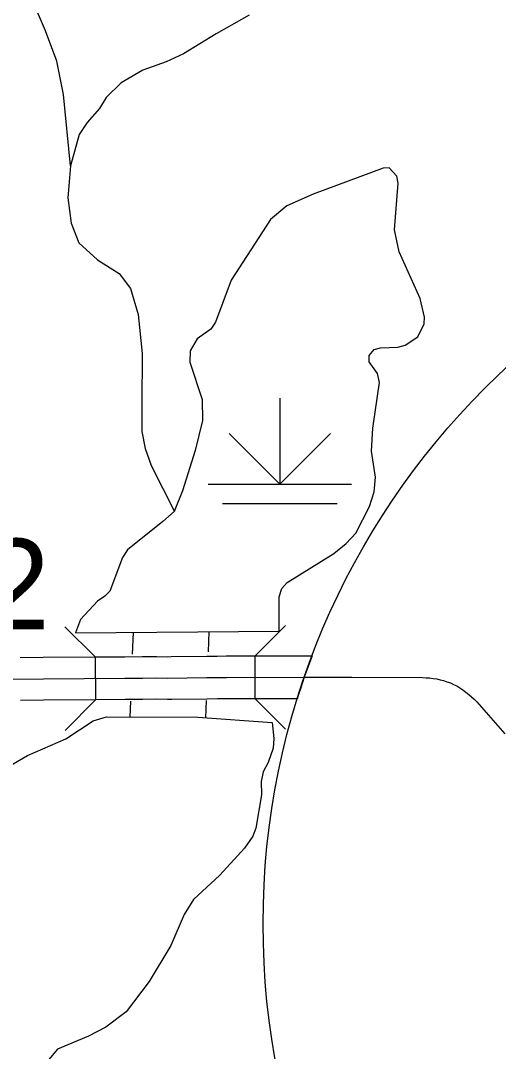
# Model space of a CAD drawing. Extents: x -19 to 366, y -4 to 359.
# Drawn here: x 158.915 to 159.232, y 174.738 to 175.42 of the extents above; entities that cross this region are included whole.
import ezdxf

# ---------------------------------------------------------------- set-up
doc = ezdxf.new("R2010")
doc.units = 0
for name, color, linetype in [('Level 19', 7, 'Continuous'), ('R_ROW', 7, 'Continuous'), ('R_Temp Easement', 7, 'Continuous'), ('R_Vert Alg Annot', 7, 'Continuous'), ('Sheet Fence', 7, 'Continuous'), ('T_Drafting', 7, 'Continuous'), ('T_Vehicle Path Lt Major', 7, 'Continuous')]:
    doc.layers.add(name, color=color, linetype=linetype)

msp = doc.modelspace()

# ---------------------------------------------------------------- linework, layer by layer
at = {"layer": 'Level 19'}
msp.add_circle((159.57753, 174.82204), 0.50147, dxfattribs=at)
at = {"layer": 'R_ROW'}
for p, q in [((158.96488, 174.99871), (158.96506, 174.97031)), ((159.07082, 174.97095), (159.07077, 174.99936))]:
    msp.add_line(p, q, dxfattribs=at)
for points in [[(158.9152, 174.99834), (158.93046, 174.9985), (158.96488, 174.99871)], [(158.96488, 174.99871), (158.9845, 174.99884), (158.99598, 174.99887), (159.0057, 174.99909), (159.01291, 174.99886), (159.01512, 174.99889)], [(159.01512, 174.99889), (159.03873, 174.99925), (159.04571, 174.99927), (159.05166, 174.99932), (159.07077, 174.99936)], [(159.07077, 174.99936), (159.10848, 174.99943)], [(158.85113, 174.98344), (158.87937, 174.98378), (158.93058, 174.98429), (158.98456, 174.98463), (158.99616, 174.98466), (159.00563, 174.98488), (159.01279, 174.98465), (159.03885, 174.98505), (159.04579, 174.98506), (159.05173, 174.98511), (159.10334, 174.98522)], [(159.10334, 174.98521), (159.13483, 174.98531), (159.18163, 174.98499), (159.184, 174.98495), (159.18635, 174.98478), (159.18868, 174.98451), (159.19101, 174.98412), (159.19332, 174.98363), (159.19559, 174.98302), (159.19784, 174.98231), (159.20006, 174.98149), (159.20222, 174.98056), (159.20434, 174.97954), (159.20639, 174.97824), (159.2084, 174.97686), (159.21033, 174.97541), (159.21223, 174.97389), (159.21405, 174.9723), (159.21583, 174.97065), (159.21754, 174.96893), (159.21918, 174.96715), (159.23616, 174.94781)], [(158.96506, 174.97031), (158.93069, 174.97009), (158.91549, 174.96994)], [(159.01555, 174.97049), (159.01267, 174.97044), (159.00557, 174.97067), (158.99635, 174.97046), (158.98462, 174.97043), (158.96506, 174.97031)], [(159.07082, 174.97095), (159.05181, 174.97091), (159.04587, 174.97086), (159.03898, 174.97084), (159.01555, 174.97049)], [(159.09869, 174.971), (159.07082, 174.97095)]]:
    msp.add_lwpolyline(points, dxfattribs=at)
msp.add_arc((159.57752, 174.82204), 0.50147, 159.28348, 162.7192, dxfattribs=at)
at = {"layer": 'R_Temp Easement'}
for points in [[(158.94852, 175.32365), (158.94392, 175.371), (158.93956, 175.39293), (158.93202, 175.4131), (158.92254, 175.43531)], [(159.06678, 175.4235), (159.04501, 175.41096), (159.02325, 175.39786), (159.01197, 175.39253), (158.99652, 175.38694), (158.98207, 175.37852), (158.97219, 175.36885), (158.96777, 175.36156), (158.95959, 175.35231), (158.95423, 175.34443), (158.94852, 175.32365), (158.9468, 175.30256), (158.94898, 175.28571), (158.95413, 175.27271), (158.96645, 175.26155), (158.98082, 175.25251), (158.98819, 175.24259), (158.99341, 175.22542), (158.99594, 175.19947), (158.99576, 175.1655), (158.99569, 175.14785), (158.99796, 175.1367), (159.00194, 175.12539), (159.01744, 175.09505)], [(158.98992, 175.01491), (158.98939, 175.00043)], [(159.04008, 175.01539), (159.03959, 175.00215)], [(158.98825, 174.96933), (158.98787, 174.95905)], [(159.03841, 174.96992), (159.03799, 174.9585)], [(158.86677, 174.88297), (158.87347, 174.89502), (158.87507, 174.8972), (158.88921, 174.91226), (158.91055, 174.92801), (158.92012, 174.9335), (158.94533, 174.94439), (158.96351, 174.95648), (158.97237, 174.95911), (159.03283, 174.95887)], [(159.03283, 174.95887), (159.08197, 174.95531), (159.0831, 174.9447), (159.08264, 174.93824), (159.07939, 174.92889), (159.07608, 174.92276), (159.07487, 174.91628), (159.07502, 174.90737), (159.07123, 174.88548), (159.06923, 174.88013), (159.06368, 174.87206), (159.0475, 174.85431), (159.02996, 174.83825), (159.02388, 174.82827), (159.01494, 174.80762), (159.00057, 174.78383), (158.98537, 174.76382), (158.9719, 174.75371), (158.96044, 174.74762), (158.94, 174.73904)], [(158.94, 174.73904), (158.9189, 174.71423), (158.90167, 174.70272), (158.89941, 174.70173), (158.85364, 174.76276), (158.83187, 174.74453)]]:
    msp.add_lwpolyline(points, dxfattribs=at)
at = {"layer": 'R_Vert Alg Annot'}
for points in [[(158.94467, 175.01867), (158.96488, 174.99871)], [(159.07077, 174.99936), (159.09081, 175.01948)], [(158.96506, 174.97031), (158.9451, 174.95009)], [(159.09095, 174.9509), (159.07082, 174.97095)]]:
    msp.add_lwpolyline(points, dxfattribs=at)
at = {"layer": 'Sheet Fence'}
for points in [[(168.79024, 2.24423), (168.56072, 10.86154), (168.3304, 19.47898), (168.09927, 28.09654), (167.86734, 36.71424), (167.63461, 45.33207), (167.40109, 53.95003), (167.16676, 62.56812), (166.93164, 71.18634), (166.69573, 79.80469), (166.45902, 88.42317), (166.22151, 97.04178), (165.98322, 105.66053), (165.74413, 114.27941), (165.50426, 122.89842), (165.26359, 131.51756), (165.02214, 140.13684), (164.7799, 148.75625), (164.53687, 157.3758), (164.29307, 165.99547), (164.04847, 174.61528), (163.8031, 183.23523), (163.55694, 191.85531), (163.31001, 200.47553), (163.06229, 209.09588), (162.8138, 217.71636), (162.56453, 226.33698), (162.31449, 234.95774), (162.06367, 243.57863), (161.81208, 252.19966), (161.55972, 260.82082), (161.30659, 269.44212), (161.05269, 278.06356), (160.79802, 286.68514), (160.54258, 295.30685), (160.28638, 303.9287), (160.02941, 312.55068), (159.77168, 321.1728), (159.51318, 329.79507), (159.25393, 338.41747), (158.99391, 347.04)], [(161.45315, 2.05333), (161.23362, 10.67024), (161.01332, 19.28727), (160.79225, 27.90444), (160.57041, 36.52174), (160.34782, 45.13918), (160.12445, 53.75675), (159.90032, 62.37446), (159.67544, 70.99229), (159.44979, 79.61027), (159.22338, 88.22838), (158.99621, 96.84662), (158.76828, 105.46501), (158.5396, 114.08352), (158.31016, 122.70218), (158.07997, 131.32097), (157.84903, 139.93989), (157.61733, 148.55896), (157.38488, 157.17816), (157.15168, 165.7975), (156.91773, 174.41697), (156.68303, 183.03659), (156.51103, 189.33632)], [(0, 172.2839), (7.1335, 172.2883), (14.26699, 172.30153), (21.40046, 172.32356), (28.53389, 172.35442), (35.66729, 172.39408), (42.80062, 172.44256), (49.9339, 172.49986), (57.06709, 172.56597), (64.2002, 172.6409), (71.33321, 172.72464), (78.46611, 172.81719), (85.59889, 172.91856), (92.73155, 173.02874), (99.86406, 173.14774), (106.99641, 173.27555), (114.12861, 173.41217), (121.26063, 173.5576), (128.39246, 173.71185), (135.5241, 173.87492), (142.65553, 174.04679), (149.78674, 174.22748), (156.91773, 174.41697), (164.04847, 174.61528), (171.17897, 174.82241), (178.3092, 175.03834), (185.43916, 175.26308), (192.56884, 175.49664), (199.69822, 175.739), (206.8273, 175.99017), (213.95607, 176.25015), (221.0845, 176.51895), (228.2126, 176.79655), (235.34035, 177.08295), (242.46774, 177.37817), (249.59476, 177.68219), (256.7214, 177.99502), (263.84765, 178.31666), (270.97349, 178.6471), (278.09893, 178.98634), (285.22393, 179.33439), (292.3485, 179.69125), (299.47263, 180.05691), (306.59629, 180.43137), (313.71949, 180.81463), (320.84221, 181.2067), (327.96444, 181.60757), (335.08617, 182.01724), (342.20739, 182.4357)]]:
    msp.add_spline(points, degree=3, dxfattribs=at)
at = {"layer": 'T_Drafting'}
for p, q in [((159.08715, 175.16995), (159.08715, 175.11313)), ((159.08715, 175.11313), (159.05367, 175.14661)), ((159.08715, 175.11313), (159.12063, 175.14661)), ((159.0398, 175.11313), (159.1345, 175.11313)), ((159.04927, 175.10022), (159.12503, 175.10022))]:
    msp.add_line(p, q, dxfattribs=at)
at = {"layer": 'T_Vehicle Path Lt Major'}
for points in [[(158.95513, 175.02352), (158.95188, 175.01455), (159.0866, 175.01584), (159.08679, 175.03842), (159.0884, 175.04396), (159.09193, 175.048), (159.12287, 175.06716), (159.1311, 175.07376), (159.13742, 175.0807), (159.1466, 175.09832), (159.14966, 175.10787), (159.15044, 175.11775), (159.14787, 175.13497), (159.14874, 175.15016), (159.15316, 175.18022), (159.15192, 175.18627), (159.14629, 175.19395), (159.14622, 175.19812), (159.14956, 175.20216), (159.15371, 175.20319), (159.16527, 175.20359), (159.17017, 175.205), (159.1786, 175.21047), (159.18282, 175.21908), (159.18293, 175.22364), (159.18006, 175.23592), (159.16627, 175.26679), (159.16318, 175.28134), (159.16549, 175.31231), (159.16465, 175.31685), (159.15944, 175.32245), (159.15547, 175.32219), (159.10914, 175.30503), (159.09184, 175.29713), (159.081, 175.2882), (159.05496, 175.24808), (159.04464, 175.22019), (159.04149, 175.21558), (159.03232, 175.20915), (159.02771, 175.20129), (159.02765, 175.1937), (159.03566, 175.16899), (159.03589, 175.15514), (159.03112, 175.13532), (159.02266, 175.10861), (159.01721, 175.09485), (159.00975, 175.08826)], [(159.00975, 175.08826), (158.98637, 175.06962), (158.98305, 175.06444), (158.97452, 175.04228), (158.97136, 175.03899), (158.9663, 175.03568), (158.95513, 175.02352)]]:
    msp.add_lwpolyline(points, dxfattribs=at)

# ---------------------------------------------------------------- texts
at = {"layer": 'R_Vert Alg Annot'}
msp.add_text('2', height=0.06, dxfattribs=at).set_placement((158.89024, 175.01687))

doc.saveas('drawing.dxf')
